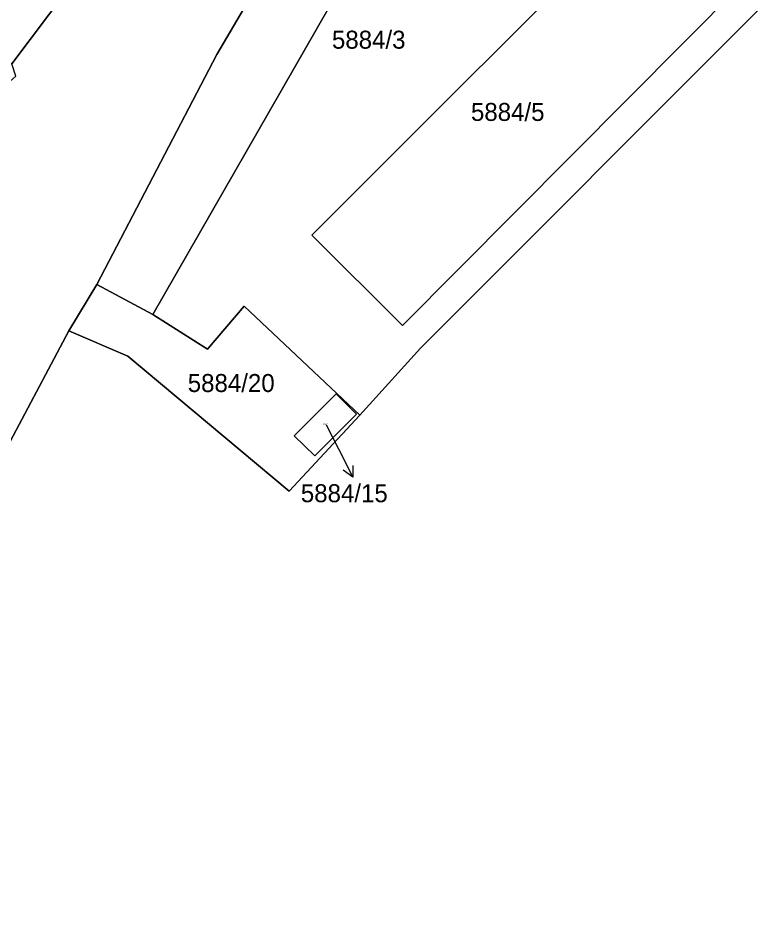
# Model space of a CAD drawing. Extents: x -596233 to -595156, y -1161235 to -1159375.
# Drawn here: x -595878.5 to -595808.2, y -1159589.5 to -1159503.8 of the extents above; entities that cross this region are included whole.
import ezdxf

# ---------------------------------------------------------------- set-up
doc = ezdxf.new("R2010")
doc.units = 0
for name, color, linetype in [('KN_PARC_CIS_POM', 7, 'Continuous'), ('KN_PARC_CIS_POZ', 7, 'Continuous'), ('KN_PARC_PLOCHA', 7, 'Continuous'), ('PARC_C_SIPKA', 7, 'Continuous'), ('parcely_l', 7, 'Continuous')]:
    doc.layers.add(name, color=color, linetype=linetype)

msp = doc.modelspace()

# ---------------------------------------------------------------- linework, layer by layer
at = {"layer": 'KN_PARC_PLOCHA'}
for points in [[(-595819.03, -1159492.01), (-595818.71, -1159492.33), (-595850.73, -1159524.34), (-595842.15, -1159532.9), (-595810.24, -1159500.76), (-595808.18, -1159502.73), (-595840.44, -1159535.02), (-595846.19, -1159541.36), (-595857.12, -1159531.07), (-595860.59, -1159535.13), (-595865.76, -1159531.86), (-595841.35, -1159489.31), (-595834.15, -1159476.76)], [(-595899.97, -1159488.98), (-595873.87, -1159501.21), (-595879.07, -1159508.16), (-595904.53, -1159497), (-595903.58, -1159494.9), (-595901.61, -1159490.58), (-595900.77, -1159488.62)], [(-595810.6, -1159500.41), (-595810.24, -1159500.76), (-595842.15, -1159532.9), (-595850.73, -1159524.34), (-595818.71, -1159492.33)], [(-595865.76, -1159531.86), (-595860.59, -1159535.13), (-595857.12, -1159531.07), (-595846.19, -1159541.36), (-595852.85, -1159548.54), (-595868.12, -1159535.8), (-595873.69, -1159533.4), (-595871.04, -1159529)], [(-595846.49, -1159541.27), (-595850.43, -1159545.22), (-595852.38, -1159543.31), (-595848.43, -1159539.34)], [(-595846.49, -1159541.27), (-595848.43, -1159539.34), (-595852.38, -1159543.31), (-595850.43, -1159545.22)]]:
    msp.add_lwpolyline(points, close=True, dxfattribs=at)
for points in [[(-595846.96, -1159485.6), (-595859.71, -1159507.28), (-595871.04, -1159529), (-595873.69, -1159533.4), (-595894.2, -1159572.04), (-595918.74, -1159631.13), (-595931.77, -1159659.76), (-595946.67, -1159674.28), (-595944.09, -1159666.92), (-595918.69, -1159606.74), (-595921.56, -1159602.4), (-595899.09, -1159549.14), (-595898.75, -1159548.33), (-595898.64, -1159548.06), (-595898.19, -1159547), (-595897.71, -1159545.99), (-595893.71, -1159537.52), (-595888.7, -1159528.54), (-595885.81, -1159524), (-595886.14, -1159522.92), (-595887.81, -1159517.39), (-595878.68, -1159509.31), (-595879.07, -1159508.16), (-595873.87, -1159501.21)], [(-595841.35, -1159489.31), (-595865.76, -1159531.86), (-595871.04, -1159529), (-595859.71, -1159507.28), (-595846.96, -1159485.6)], [(-595967.8, -1159741.98), (-595959.57, -1159719.45), (-595949.27, -1159681.68), (-595946.67, -1159674.28), (-595931.77, -1159659.76), (-595918.74, -1159631.13), (-595894.2, -1159572.04), (-595873.69, -1159533.4), (-595868.12, -1159535.8), (-595852.85, -1159548.54), (-595846.19, -1159541.36), (-595840.44, -1159535.02), (-595808.18, -1159502.73)]]:
    msp.add_lwpolyline(points, dxfattribs=at)
at = {"layer": 'PARC_C_SIPKA'}
for points in [[(-595849.35, -1159542.28), (-595848.2, -1159544.55), (-595846.8519, -1159547.23)], [(-595846.8546, -1159546.112), (-595846.8519, -1159547.23), (-595847.7479, -1159546.5614)]]:
    msp.add_lwpolyline(points, dxfattribs=at)
at = {"layer": 'parcely_l'}
for points in [[(-595825.12, -1159452.01), (-595828.3, -1159457.18), (-595841.96, -1159477.65), (-595846.96, -1159485.6), (-595859.71, -1159507.28), (-595871.04, -1159529)], [(-595819.03, -1159492.01), (-595834.15, -1159476.76), (-595841.35, -1159489.31), (-595865.76, -1159531.86)], [(-595810.24, -1159500.76), (-595842.15, -1159532.9), (-595850.73, -1159524.34), (-595818.71, -1159492.33)], [(-595879.07, -1159508.16), (-595873.87, -1159501.21)], [(-595846.19, -1159541.36), (-595840.44, -1159535.02), (-595808.18, -1159502.73)], [(-595871.04, -1159529), (-595873.69, -1159533.4)], [(-595871.04, -1159529), (-595865.76, -1159531.86)], [(-595865.76, -1159531.86), (-595860.59, -1159535.13), (-595857.12, -1159531.07), (-595846.19, -1159541.36)], [(-595946.67, -1159674.28), (-595931.77, -1159659.76), (-595918.74, -1159631.13), (-595894.2, -1159572.04), (-595873.69, -1159533.4)], [(-595873.69, -1159533.4), (-595868.12, -1159535.8), (-595852.85, -1159548.54), (-595846.19, -1159541.36)], [(-595846.49, -1159541.27), (-595848.43, -1159539.34), (-595852.38, -1159543.31), (-595850.43, -1159545.22), (-595846.49, -1159541.27)]]:
    msp.add_lwpolyline(points, dxfattribs=at)

# ---------------------------------------------------------------- texts
at = {"layer": 'KN_PARC_CIS_POM'}
msp.add_text('5884/15', height=0.1, dxfattribs=at).set_placement((-595849.6833, -1159542.28))
at = {"layer": 'KN_PARC_CIS_POZ'}
for s, p in [('5884/3', (-595848.8166, -1159506.72)), ('5884/5', (-595835.6766, -1159513.55)), ('5884/20', (-595862.4466, -1159539.18)), ('5884/15', (-595851.7566, -1159549.6))]:
    msp.add_text(s, height=1.7, dxfattribs=at).set_placement(p)

doc.saveas('drawing.dxf')
